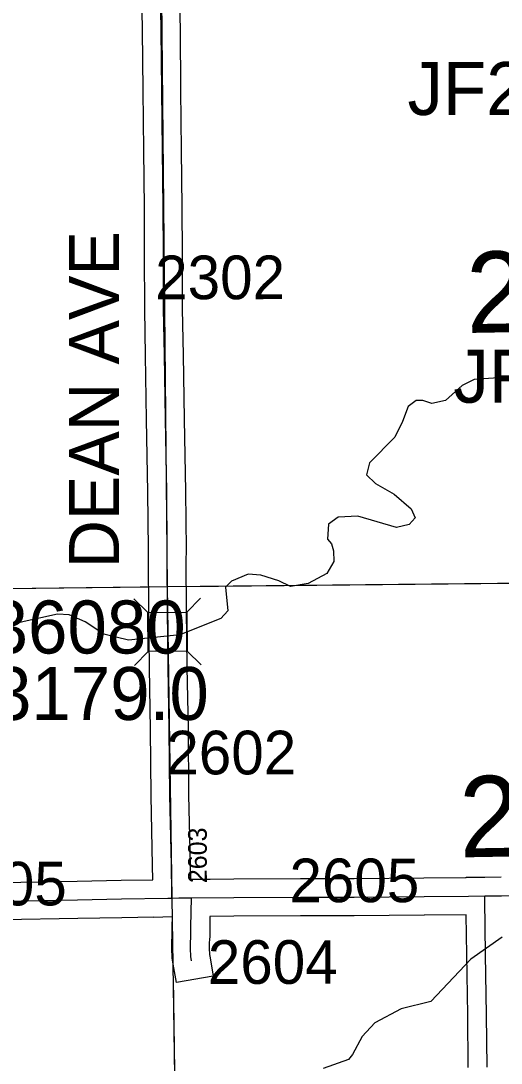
# Model space of a CAD drawing. Extents: x 23.6 to 68.7, y -63 to -29.
# Drawn here: x 36.588 to 37.358, y -56.476 to -54.804 of the extents above; entities that cross this region are included whole.
import ezdxf

# ---------------------------------------------------------------- set-up
doc = ezdxf.new("R2010")
doc.units = 0
for name, color, linetype in [('tdCoHydroRiver', 7, 'Continuous'), ('tdCoSecRdNmbr', 7, 'Continuous'), ('tdCoSecRdTxt', 7, 'Continuous'), ('tdCoSecRteBand', 7, 'Continuous'), ('tdCoSecRteCL', 7, 'Continuous'), ('tdCoSectLine', 7, 'Continuous'), ('tdCoSectLinePart', 7, 'Continuous'), ('tdCoSectNmbr', 7, 'Continuous'), ('tdCoStrucSec', 7, 'Continuous'), ('tdCoStrucSecCoName', 7, 'Continuous'), ('tdCoStrucSecFHWANum', 7, 'Continuous'), ('tdCoSurfGravel', 7, 'Continuous')]:
    doc.layers.add(name, color=color, linetype=linetype)

msp = doc.modelspace()

# ---------------------------------------------------------------- linework, layer by layer
at = {"layer": 'tdCoHydroRiver'}
for points in [[(37.3922, -55.3736), (37.3149, -55.3789), (37.296, -55.3886), (37.2694, -55.4125), (37.2473, -55.4174), (37.2331, -55.4128), (37.222, -55.4128), (37.2095, -55.4224), (37.2002, -55.4462), (37.1878, -55.4715), (37.1471, -55.5129), (37.1425, -55.5319), (37.1568, -55.546), (37.187, -55.5631), (37.214, -55.5865), (37.2204, -55.6007), (37.211, -55.6118), (37.1905, -55.6167), (37.1288, -55.5983), (37.0973, -55.6001), (37.0816, -55.6113), (37.0802, -55.635), (37.0866, -55.6428), (37.0898, -55.6538), (37.0899, -55.6712), (37.0791, -55.6902), (37.0492, -55.7063), (37.0208, -55.7112), (37.0018, -55.7019), (36.9733, -55.6927), (36.9528, -55.6913), (36.926, -55.7025), (36.9166, -55.7121), (36.9201, -55.7499), (36.9092, -55.7626), (36.8431, -55.7884), (36.761, -55.797), (36.7215, -55.7878), (36.6914, -55.7676), (36.666, -55.7567), (36.6471, -55.7553), (36.5888, -55.7684), (36.5588, -55.7765)], [(37.36, -56.2736), (37.3098, -56.3088), (37.2456, -56.3772), (37.1983, -56.3886), (37.1559, -56.411), (37.1355, -56.4333), (37.12, -56.4618), (37.1137, -56.4698), (37.0728, -56.4843)]]:
    msp.add_lwpolyline(points, dxfattribs=at)
at = {"layer": 'tdCoSecRteBand'}
for points in [[(36.5584, -56.186), (36.6786, -56.1839), (36.7492, -56.1825), (36.7492, -56.1825), (36.7493, -56.1825), (36.8001, -56.1817), (36.7996, -56.1585), (36.7996, -56.1585), (36.7996, -56.1585), (36.7973, -56.047), (36.7973, -56.0468), (36.7973, -56.0467), (36.7963, -55.9405), (36.7943, -55.8414), (36.7943, -55.8413), (36.7943, -55.8411), (36.7933, -55.7494), (36.7933, -55.7493), (36.7933, -55.7492), (36.7929, -55.6709), (36.7929, -55.6707), (36.7929, -55.6704), (36.7931, -55.6514), (36.7921, -55.5597), (36.79, -55.4434), (36.79, -55.4434), (36.79, -55.4433), (36.7884, -55.3404), (36.7872, -55.2668), (36.7872, -55.2666), (36.7872, -55.2665), (36.7868, -55.1777), (36.7868, -55.1776), (36.7868, -55.1776), (36.7866, -55.1032), (36.7854, -55.0118), (36.7854, -55.0118), (36.7854, -55.0117), (36.7844, -54.9155), (36.7835, -54.8187), (36.7823, -54.7545)], [(36.8423, -54.7541), (36.8435, -54.8177), (36.8435, -54.8179), (36.8435, -54.818), (36.8444, -54.9148), (36.8454, -55.0111), (36.8466, -55.1026), (36.8466, -55.1027), (36.8466, -55.1029), (36.8468, -55.1774), (36.8472, -55.266), (36.8484, -55.3394), (36.8484, -55.3394), (36.8484, -55.3394), (36.85, -55.4424), (36.8521, -55.5587), (36.8521, -55.5588), (36.8521, -55.559), (36.8531, -55.6511), (36.8531, -55.6514), (36.8531, -55.6517), (36.8529, -55.6708), (36.8533, -55.7488), (36.8543, -55.8404), (36.8563, -55.9395), (36.8563, -55.9396), (36.8563, -55.9398), (36.8573, -56.0459), (36.8596, -56.1572), (36.8601, -56.1806), (36.8619, -56.1806)], [(36.8619, -56.1806), (36.8916, -56.1805), (36.9297, -56.1803), (37.0366, -56.1797), (37.0367, -56.1797), (37.0367, -56.1797), (37.1225, -56.1795), (37.2346, -56.1787), (37.3021, -56.1778), (37.3021, -56.1778), (37.3026, -56.1778), (37.3026, -56.1773), (37.3323, -56.1775), (37.3584, -56.1772)], [(37.3058, -56.4828), (37.3048, -56.3985), (37.3032, -56.3021), (37.3032, -56.302), (37.3032, -56.3019), (37.3026, -56.2378), (37.2353, -56.2387), (37.2352, -56.2387), (37.2351, -56.2387), (37.1228, -56.2395), (37.1228, -56.2395), (37.1227, -56.2395), (37.0369, -56.2397), (36.93, -56.2403), (36.93, -56.2403), (36.93, -56.2403), (36.8914, -56.2405), (36.8911, -56.2571), (36.8911, -56.2733), (36.8911, -56.2747), (36.891, -56.276), (36.8903, -56.2843), (36.8905, -56.2911), (36.8905, -56.2912), (36.8905, -56.2914), (36.8908, -56.3018), (36.8916, -56.3068), (36.8968, -56.3363), (36.8376, -56.3466), (36.8325, -56.317), (36.8313, -56.3099), (36.8309, -56.3078), (36.8308, -56.3055), (36.8305, -56.293), (36.8302, -56.2846), (36.8302, -56.2827), (36.8303, -56.2808), (36.8311, -56.2719), (36.8311, -56.2569), (36.8311, -56.2567), (36.8311, -56.2565), (36.8313, -56.2411), (36.8306, -56.2411), (36.8015, -56.2421), (36.8015, -56.2417), (36.7503, -56.2425), (36.6797, -56.2439), (36.6797, -56.2439), (36.6797, -56.2439), (36.5593, -56.246)]]:
    msp.add_lwpolyline(points, dxfattribs=at)
at = {"layer": 'tdCoSecRteCL'}
for points in [[(36.8304, -56.2111), (36.8306, -56.2034), (36.8296, -56.1579), (36.8273, -56.0464), (36.8263, -55.94), (36.8243, -55.8408), (36.8233, -55.7491), (36.8229, -55.6708), (36.8231, -55.6514), (36.8221, -55.5593), (36.82, -55.4429), (36.8184, -55.3399), (36.8172, -55.2663), (36.8168, -55.1775), (36.8166, -55.103), (36.8154, -55.0114), (36.8144, -54.9151), (36.8135, -54.8183), (36.8123, -54.754), (36.8131, -54.7258), (36.8134, -54.7113)], [(37.3324, -56.2075), (37.3588, -56.2072), (37.4785, -56.2054), (37.5872, -56.2042), (37.6665, -56.2034), (37.7599, -56.2024), (37.7641, -56.2022), (37.7682, -56.2016), (37.7723, -56.2009)], [(36.3618, -56.2728), (36.3718, -56.2608), (36.3779, -56.2548), (36.3843, -56.2492), (36.3911, -56.2439), (36.3982, -56.2391), (36.4055, -56.2346), (36.4117, -56.2314), (36.418, -56.2285), (36.4245, -56.226), (36.4311, -56.2238), (36.4378, -56.222), (36.4446, -56.2206), (36.4497, -56.2195), (36.4548, -56.2186), (36.46, -56.2181), (36.4653, -56.2178), (36.4856, -56.2166), (36.5588, -56.216), (36.6791, -56.2139), (36.7498, -56.2125), (36.8241, -56.2113), (36.8304, -56.2111)], [(36.8304, -56.2111), (36.8415, -56.2107), (36.8618, -56.2106)], [(36.8621, -56.3119), (36.8608, -56.3048), (36.8605, -56.2921), (36.8602, -56.2835), (36.8611, -56.2733), (36.8611, -56.2569), (36.8618, -56.2106)], [(36.8618, -56.2106), (36.9299, -56.2103), (37.0368, -56.2097), (37.1226, -56.2095), (37.2349, -56.2087), (37.3061, -56.2078), (37.3324, -56.2075)], [(37.3358, -56.4825), (37.3348, -56.3981), (37.3332, -56.3016), (37.3324, -56.2144), (37.3324, -56.2075)]]:
    msp.add_lwpolyline(points, dxfattribs=at)
at = {"layer": 'tdCoSectLine'}
for points in [[(36.8131, -54.7113), (36.8228, -55.7112)], [(36.8228, -55.7112), (37.8293, -55.7011)], [(35.8256, -55.7233), (36.8228, -55.7112)], [(36.8228, -55.7112), (36.8381, -56.7104)]]:
    msp.add_lwpolyline(points, dxfattribs=at)
at = {"layer": 'tdCoSectLinePart'}
for points in [[(36.853, -55.7109), (37.7988, -55.7014)], [(35.843, -55.7231), (36.793, -55.7116)], [(36.8324, -56.3399), (36.8381, -56.7104)]]:
    msp.add_lwpolyline(points, dxfattribs=at)
at = {"layer": 'tdCoStrucSec'}
for p, q in [((36.7917, -55.753), (36.7694, -55.7311)), ((36.8543, -55.7523), (36.8762, -55.7299)), ((36.7924, -55.8156), (36.7705, -55.8379)), ((36.855, -55.8149), (36.8774, -55.8368))]:
    msp.add_line(p, q, dxfattribs=at)
msp.add_lwpolyline([(36.7924, -55.8156), (36.7917, -55.753), (36.8543, -55.7523), (36.855, -55.8149)], close=True, dxfattribs=at)
at = {"layer": 'tdCoSurfGravel'}
for points in [[(36.8304, -56.2111), (36.8306, -56.2034), (36.8296, -56.1579), (36.8273, -56.0464), (36.8263, -55.94), (36.8243, -55.8408), (36.8233, -55.7491), (36.8229, -55.6708), (36.8231, -55.6514), (36.8221, -55.5593), (36.82, -55.4429), (36.8184, -55.3399), (36.8172, -55.2663), (36.8168, -55.1775), (36.8166, -55.103), (36.8154, -55.0114), (36.8144, -54.9151), (36.8135, -54.8183), (36.8123, -54.754), (36.8131, -54.7258), (36.8134, -54.7113)], [(36.8304, -56.2111), (36.8415, -56.2107), (36.8618, -56.2106), (36.9299, -56.2103), (37.0368, -56.2097), (37.1226, -56.2095), (37.2349, -56.2087), (37.3061, -56.2078), (37.3324, -56.2075), (37.3588, -56.2072), (37.4785, -56.2054), (37.5872, -56.2042), (37.6665, -56.2034), (37.7599, -56.2024), (37.7641, -56.2022), (37.7682, -56.2016), (37.7723, -56.2009)], [(36.3618, -56.2728), (36.3618, -56.2728), (36.3718, -56.2608), (36.3779, -56.2548), (36.3843, -56.2492), (36.3911, -56.2439), (36.3982, -56.2391), (36.4055, -56.2346), (36.4117, -56.2314), (36.418, -56.2285), (36.4245, -56.226), (36.4311, -56.2238), (36.4378, -56.222), (36.4446, -56.2206), (36.4497, -56.2195), (36.4548, -56.2186), (36.46, -56.2181), (36.4653, -56.2178), (36.4856, -56.2166), (36.5588, -56.216), (36.6791, -56.2139), (36.7498, -56.2125), (36.8241, -56.2113), (36.8304, -56.2111)], [(36.8621, -56.3119), (36.8608, -56.3048), (36.8605, -56.2921), (36.8602, -56.2835), (36.8611, -56.2733), (36.8611, -56.2569), (36.8618, -56.2106)], [(37.3358, -56.4825), (37.3348, -56.3981), (37.3332, -56.3016), (37.3324, -56.2144), (37.3324, -56.2075)]]:
    msp.add_lwpolyline(points, dxfattribs=at)

# ---------------------------------------------------------------- texts
at = {"layer": 'tdCoSecRdNmbr'}
for s, height, rotation, p in [('2302', 0.07, 0.0289, (36.8037, -55.2502)), ('2602', 0.07, 0.0289, (36.8216, -56.0126)), ('2603', 0.03, 90.0276, (36.8865, -56.1871)), ('2705', 0.07, 0.0287, (36.4537, -56.2229)), ('2605', 0.07, 0.0291, (37.019, -56.2177)), ('2604', 0.07, 0.029, (36.8881, -56.3487))]:
    msp.add_text(s, height=height, rotation=rotation, dxfattribs=at).set_placement(p)
at = {"layer": 'tdCoSecRdTxt'}
msp.add_text('DEAN AVE', height=0.08, rotation=90, dxfattribs=at).set_placement((36.7456, -55.6819))
at = {"layer": 'tdCoSectNmbr'}
for s, p in [('23', (37.3034, -55.3044)), ('26', (37.2922, -56.1458))]:
    msp.add_text(s, height=0.13, rotation=1.0292, dxfattribs=at).set_placement(p)
at = {"layer": 'tdCoStrucSecCoName'}
for s, p in [('JF233148.0', (37.2083, -54.9546)), ('JF233150.0', (37.2819, -55.4162)), ('JF273179.0', (36.2893, -55.9253))]:
    msp.add_text(s, height=0.085, dxfattribs=at).set_placement(p)
at = {"layer": 'tdCoStrucSecFHWANum'}
msp.add_text('236080', height=0.085, dxfattribs=at).set_placement((36.4733, -55.8186))

doc.saveas('drawing.dxf')
